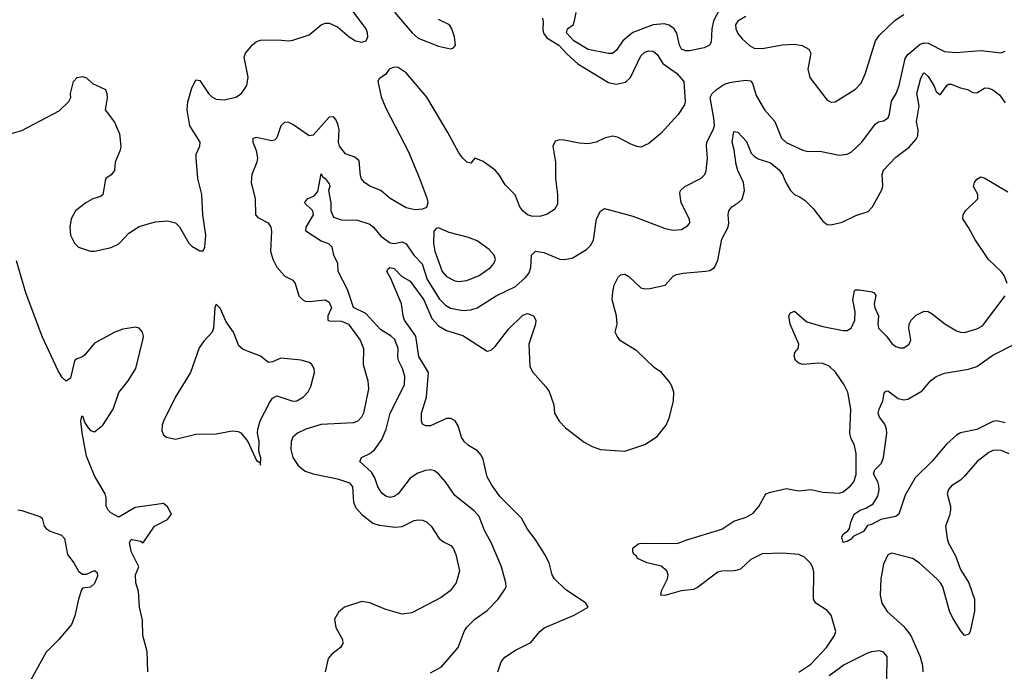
# Model space of a CAD drawing. Header units: inches. Extents: x 1694797 to 1849917, y 907313 to 1017959.
# Tile 615 of 656: x 1806460 to 1811326, y 942153 to 945375. Entities that reach past the tile are written whole.
import ezdxf

# ---------------------------------------------------------------- set-up
doc = ezdxf.new("R2010")
doc.units = ezdxf.units.IN
doc.header["$MEASUREMENT"] = 0
doc.layers.add('B8904', color=7, linetype='Continuous')
doc.layers.add('B8914', color=7, linetype='Continuous')

msp = doc.modelspace()

# ---------------------------------------------------------------- linework, layer by layer
at = {"layer": 'B8904', "color": 5}
for points, elevation in [([(1806390, 944803.9), (1806470, 944827.4), (1806655.1, 944924.9), (1806702.1, 944970), (1806712.8, 944990), (1806711.2, 945010), (1806725.6, 945070), (1806744, 945090), (1806770, 945094), (1806790, 945088.2), (1806820, 945060), (1806883.2, 945030), (1806890.2, 945010.2), (1806891.3, 944988.7), (1806882, 944930), (1806928.5, 944868.5), (1806953, 944810), (1806960.3, 944750), (1806956.5, 944730), (1806931.7, 944670), (1806928, 944630), (1806912.1, 944607.9), (1806886, 944590), (1806881.4, 944578.6), (1806870.4, 944509.6), (1806859.5, 944500.5), (1806821, 944490), (1806786, 944470), (1806736.3, 944430), (1806713.4, 944390), (1806707.7, 944350), (1806710.6, 944310), (1806730.7, 944270), (1806750, 944250.7), (1806810, 944230.6), (1806830, 944230.6), (1806912.1, 944247.9), (1806950, 944266.8), (1806999.7, 944320.3), (1807050, 944352.2), (1807130, 944375.8), (1807190, 944380.5), (1807230, 944370.5), (1807250, 944350.8), (1807296, 944270), (1807310, 944256), (1807350, 944232), (1807367.3, 944232.7), (1807375.3, 944250), (1807379.5, 944310), (1807365.1, 944410), (1807359.7, 944510), (1807340.5, 944590), (1807331.3, 944690), (1807331.8, 944710), (1807349.5, 944750.5), (1807351.2, 944770), (1807300.3, 944850), (1807287.7, 944930), (1807291.3, 944968.7), (1807310, 945037.3), (1807330, 945077.1), (1807350, 945074.4), (1807393.4, 945010), (1807410, 944993.4), (1807430, 944982.7), (1807470, 944979.1), (1807528.3, 944991.7), (1807556, 945010), (1807582, 945050), (1807589.5, 945090.5), (1807569.4, 945190), (1807575.1, 945210), (1807609.8, 945250.2), (1807630, 945266.7), (1807650, 945273.4), (1807734.9, 945274.9), (1807790, 945270.4), (1807810, 945274), (1807890, 945300.5), (1807949.6, 945350.3), (1807970, 945358), (1807990, 945358), (1808030, 945339.3), (1808087.7, 945290), (1808118.8, 945270), (1808150, 945263.6), (1808171.5, 945270), (1808179.7, 945290), (1808179.2, 945310), (1808172, 945330), (1808096.9, 945430)], 780), ([(1808312.9, 945412.9), (1808399.1, 945310), (1808430, 945283.8), (1808530, 945244), (1808588.4, 945231.6), (1808603.1, 945236.9), (1808614, 945250), (1808608.9, 945291.1), (1808596, 945330), (1808584, 945350), (1808530, 945377)], 780), ([(1809931.8, 945450), (1809889.5, 945370), (1809881.2, 945330), (1809876.7, 945263.3), (1809869.1, 945250), (1809843.3, 945236.7), (1809770, 945221.1), (1809750, 945221.5), (1809730.9, 945230), (1809720.5, 945250), (1809708, 945308), (1809694.6, 945330), (1809670, 945348.3), (1809645, 945355), (1809590, 945349.4), (1809490, 945311.9), (1809440.2, 945270), (1809410, 945225.3), (1809390, 945208.1), (1809370, 945207.9), (1809270, 945227.7), (1809198.4, 945270), (1809162.5, 945310), (1809167.9, 945330), (1809195.4, 945350), (1809202.7, 945370), (1809209.9, 945410.1)], 740), ([(1809043.1, 945383.1), (1809047.1, 945367.1), (1809045.6, 945325.6), (1809049.4, 945309.4), (1809065.1, 945285.1), (1809124.1, 945250), (1809164.9, 945204.9), (1809217.6, 945157.6), (1809370, 945065.3), (1809410, 945056.3), (1809453.5, 945066.5), (1809478.1, 945090), (1809530, 945195.8), (1809550, 945214), (1809570, 945220.8), (1809590, 945219.8), (1809610, 945202.4), (1809638.9, 945158.9), (1809706.6, 945110), (1809742, 945070), (1809749.7, 944970.3), (1809746, 944954), (1809714.2, 944905.8), (1809627.9, 944812.1), (1809570, 944763.7), (1809530, 944745.5), (1809510, 944748.4), (1809480.5, 944760.5), (1809415.1, 944795.1), (1809390, 944799.5), (1809351, 944789), (1809309.8, 944770.2), (1809270, 944761.2), (1809224.9, 944764.9), (1809150, 944780.2), (1809130, 944781.7), (1809105.7, 944774.3), (1809094, 944750), (1809107.7, 944670), (1809107.4, 944590), (1809118.5, 944510), (1809117.2, 944462.8), (1809103.1, 944436.9), (1809067.2, 944412.8), (1809030, 944402.8), (1808990, 944403.2), (1808970, 944411), (1808946, 944430), (1808932.2, 944450), (1808909.1, 944509.1), (1808859, 944559), (1808830, 944608.4), (1808810, 944630.3), (1808750, 944674.4), (1808730, 944683), (1808709.6, 944690.4), (1808690, 944666), (1808670, 944670.7), (1808650, 944690.4), (1808630, 944716.4), (1808576.6, 944816.6), (1808471.8, 944991.8), (1808370, 945112.2), (1808330, 945138.9), (1808310, 945140.4), (1808285.2, 945130), (1808270, 945106), (1808237.2, 945082.8), (1808230, 945072), (1808246.2, 944993.8), (1808270, 944936.9), (1808381.6, 944721.6), (1808434.8, 944594.8), (1808473, 944490), (1808477.1, 944470), (1808470, 944446.7), (1808450, 944437.8), (1808414.4, 944434.4), (1808370, 944444.4), (1808290, 944490.3), (1808244.4, 944530), (1808190, 944552.4), (1808163.7, 944570), (1808148.6, 944588.6), (1808143.7, 944603.7), (1808137.3, 944677.3), (1808115.4, 944695.4), (1808070, 944711.5), (1808040.7, 944750), (1808034.7, 944770), (1808038.2, 944830), (1808033.9, 944853.9), (1808022.3, 944882.3), (1808010, 944895.5), (1807990, 944894), (1807910, 944804.4), (1807890, 944800.2), (1807810, 944857.6), (1807790, 944866.7), (1807770, 944868.2), (1807750, 944850.6), (1807730, 944790.7), (1807719.8, 944780.2), (1807703.9, 944776.1), (1807630, 944792.7), (1807612.3, 944787.7), (1807612.8, 944770), (1807628.7, 944728.7), (1807635.2, 944690), (1807632.2, 944670), (1807606.3, 944610), (1807604.1, 944570), (1807624, 944490), (1807625.3, 944410), (1807636.3, 944396.3), (1807687.3, 944370), (1807701.3, 944350), (1807704.7, 944330), (1807699.8, 944230), (1807710.6, 944190.6), (1807730.8, 944150.8), (1807770, 944107.6), (1807810, 944086.6), (1807820.5, 944070), (1807838.9, 944010), (1807859.5, 943990), (1807870, 943984), (1807890, 943982.3), (1807970, 943989.8), (1807990, 943978.4), (1808001.1, 943950), (1807982.2, 943910), (1807983.4, 943890), (1807990, 943885.3), (1808050, 943884.6), (1808084.5, 943870), (1808142.7, 943790), (1808158.3, 943750), (1808156.9, 943670), (1808180.4, 943590), (1808184.5, 943550), (1808158.4, 943430), (1808149.7, 943410), (1808130.5, 943389.5), (1808110, 943382), (1807950, 943373.8), (1807874.7, 943350), (1807832.4, 943330), (1807809.9, 943310.1), (1807801.1, 943290), (1807800.4, 943250), (1807809.9, 943209.9), (1807836.6, 943170), (1807870, 943142.6), (1807910, 943128.9), (1808030, 943104.6), (1808090, 943084.1), (1808105.4, 943065.4), (1808108.8, 942990), (1808120.7, 942960.7), (1808150, 942927.7), (1808205.9, 942885.9), (1808235.8, 942875.8), (1808314.9, 942865.1), (1808350.5, 942869.5), (1808410, 942898.4), (1808430, 942902.5), (1808450, 942900.7), (1808470, 942891.9), (1808494.2, 942870), (1808533, 942810), (1808553.8, 942793.8), (1808590, 942775.5), (1808602.1, 942762.1), (1808615.5, 942730), (1808633.7, 942650), (1808617.2, 942590), (1808586.6, 942550), (1808542.7, 942517.3), (1808397.6, 942442.4), (1808350, 942435.8), (1808270, 942459.2), (1808190, 942491.8), (1808150, 942497.6), (1808065.2, 942470), (1808034.9, 942445.1), (1808016.2, 942410), (1808022.9, 942370), (1808055.1, 942310), (1808057.2, 942290), (1808045.2, 942270), (1808003, 942237), (1807984.2, 942215.8), (1807969.7, 942150.3)], 760), ([(1810000, 945352.9), (1809998.2, 945350), (1810000, 945331.5)], 760), ([(1808490, 942145.8), (1808544.4, 942175.6), (1808626.9, 942270), (1808656.8, 942350), (1808670, 942371.8), (1808709.7, 942410), (1808770, 942453.4), (1808825.1, 942510), (1808859.8, 942560.2), (1808864.4, 942570), (1808862.7, 942590), (1808841.4, 942670), (1808789.9, 942789.9), (1808756.8, 942850), (1808730, 942917.6), (1808705.8, 942945.8), (1808610, 943023), (1808563.5, 943090), (1808529.6, 943130), (1808510, 943144.4), (1808490, 943148.7), (1808466.1, 943146.1), (1808427.2, 943132.8), (1808390, 943107.8), (1808330, 943030.9), (1808310, 943016.8), (1808290, 943012.3), (1808270, 943019.1), (1808250, 943034.3), (1808230, 943065.6), (1808215.2, 943110), (1808198.4, 943138.4), (1808141.6, 943190), (1808149.3, 943210), (1808190, 943230.2), (1808212.7, 943247.3), (1808250, 943299), (1808270.4, 943350), (1808291.6, 943430), (1808362.2, 943570), (1808363.4, 943610), (1808352.4, 943650), (1808332.4, 943690), (1808328.2, 943710), (1808329.9, 943750), (1808314.2, 943794.2), (1808296.5, 943810), (1808243, 943843), (1808170, 943922.8), (1808110, 943951.8), (1808080.4, 944040.4), (1808034, 944130), (1808031.8, 944170), (1808012.2, 944210), (1808004.2, 944250), (1807987.6, 944267.6), (1807950, 944279.9), (1807873.3, 944330), (1807875.4, 944350), (1807912.6, 944410), (1807908.1, 944430), (1807867.6, 944470), (1807881.6, 944490), (1807915, 944505), (1807933.6, 944526.4), (1807950, 944612.7), (1807957.7, 944597.7), (1807970, 944590.3), (1807990, 944562.8), (1807992.3, 944550), (1807985.5, 944530), (1807998, 944470), (1807998, 944430), (1808010, 944399), (1808050, 944384.8), (1808130, 944383.6), (1808190, 944364.7), (1808209, 944349), (1808244.4, 944304.4), (1808290, 944271.1), (1808310, 944268.6), (1808350, 944276.9), (1808370, 944266.9), (1808407.8, 944210), (1808448.5, 944168.5), (1808473.1, 944090), (1808533.9, 943993.9), (1808564, 943964), (1808588.9, 943948.9), (1808650, 943936.4), (1808690, 943940.1), (1808721.3, 943950), (1808814.3, 944010), (1808910, 944056.5), (1808960, 944100), (1808977.4, 944122.6), (1808985.9, 944150), (1808990, 944210.8), (1809009.2, 944230), (1809050, 944223.6), (1809130, 944191.8), (1809150, 944188.7), (1809190, 944196), (1809261.8, 944238.2), (1809281.6, 944258.4), (1809295.5, 944284.5), (1809310, 944390.5), (1809330, 944428.4), (1809350, 944441.6), (1809490, 944403.7), (1809650, 944342.4), (1809690, 944333.8), (1809730, 944338.3), (1809762.2, 944357.7), (1809771.2, 944370), (1809771.1, 944388.9), (1809728.7, 944470), (1809722.6, 944517.4), (1809726.6, 944530), (1809747.6, 944550), (1809828.2, 944591.8), (1809845.4, 944610), (1809852.5, 944627.5), (1809859.3, 944690), (1809853.8, 944750), (1809856.5, 944770), (1809888, 944830), (1809893.4, 944850), (1809891.2, 944888.8), (1809872.7, 944990), (1809882, 945010), (1809904.3, 945030), (1809944.1, 945055.9), (1809970, 945064.9), (1810000, 945069.2)], 740), ([(1810000, 944665.7), (1809998.8, 944670), (1809991.4, 944731.4), (1809981.6, 944770), (1809990, 944822), (1810000, 944820.1)], 720), ([(1808822.2, 942150), (1808840, 942200), (1808857.9, 942222.1), (1808910, 942257.3), (1808985.5, 942294.5), (1809030.9, 942350), (1809052.7, 942367.3), (1809199.5, 942430), (1809269.2, 942470), (1809257.2, 942490), (1809156.6, 942556.6), (1809102.6, 942610), (1809092.2, 942630), (1809077.2, 942690), (1809055.4, 942730), (1809006.7, 942806.7), (1808970, 942855.1), (1808939.3, 942910), (1808834.9, 943014.9), (1808793, 943073), (1808770, 943115.1), (1808750, 943200.9), (1808741.2, 943221.2), (1808722.9, 943242.9), (1808678, 943270), (1808656, 943290), (1808644.1, 943310), (1808626.4, 943366.4), (1808612.1, 943392.1), (1808590, 943403.1), (1808570, 943403.1), (1808490, 943367.6), (1808467.3, 943367.3), (1808450, 943375.3), (1808445.1, 943390), (1808445.1, 943430), (1808471.1, 943508.9), (1808480.1, 943630), (1808432.1, 943710), (1808418.3, 943810), (1808361.9, 943890), (1808354.6, 943910), (1808346.5, 943970), (1808294.9, 944094.9), (1808274.7, 944130), (1808279.1, 944140.9), (1808289.9, 944150.1), (1808310, 944144.9), (1808347, 944107), (1808390, 944081.7), (1808456.9, 943990), (1808497.5, 943897.6), (1808530, 943861.9), (1808570, 943837.6), (1808650, 943812.7), (1808770, 943736.5), (1808790, 943740.8), (1808810, 943758.5), (1808875.2, 943844.8), (1808946.3, 943913.7), (1808970, 943921.8), (1808999.7, 943910), (1809010.1, 943890), (1809008.6, 943870), (1808976.6, 943770), (1808981.8, 943661.8), (1808993.7, 943633.7), (1809060.4, 943560.4), (1809075.9, 943535.9), (1809099.6, 943470), (1809103.1, 943430), (1809125.7, 943390), (1809157.7, 943357.7), (1809250, 943286.5), (1809290, 943264.4), (1809330, 943250.2), (1809450, 943242.3), (1809550, 943274), (1809610, 943314.4), (1809655.1, 943370), (1809671.3, 943410), (1809691.3, 943490), (1809692.6, 943532.6), (1809683.1, 943563.1), (1809670, 943586), (1809632, 943630), (1809596, 943656), (1809510, 943737.6), (1809430, 943787), (1809412.7, 943810), (1809403.7, 943830), (1809412.3, 943870), (1809409.7, 943910), (1809388.1, 943990), (1809390.6, 944029.4), (1809398.3, 944061.7), (1809417.3, 944102.7), (1809430, 944113.4), (1809450, 944116.9), (1809470, 944104.9), (1809529.5, 944049.4), (1809550, 944043.5), (1809574.6, 944045.4), (1809650, 944063), (1809690, 944107.3), (1809705.4, 944114.6), (1809738.6, 944121.4), (1809850, 944131.1), (1809870, 944135), (1809894.2, 944150), (1809910, 944186), (1809930.3, 944289.7), (1809961, 944350), (1809965.5, 944370), (1809961.5, 944410), (1809964.1, 944430), (1809979.3, 944450), (1810000, 944462.6)], 720), ([(1807093.7, 942150), (1807089.4, 942250), (1807067.9, 942330), (1807066.4, 942406.4), (1807051.3, 942470), (1807047.1, 942547.1), (1807033.7, 942590), (1807032.7, 942630), (1807048, 942670), (1807010, 942744.7), (1807003, 942790), (1807010, 942804), (1807015.3, 942804.7), (1807056.5, 942796.5), (1807070, 942788), (1807126, 942870), (1807190, 942904), (1807210.8, 942930), (1807190, 942966), (1807170, 942982), (1807030, 942962.8), (1806950, 942915.5), (1806910, 942937), (1806897, 942950), (1806887.4, 942970), (1806886.7, 943010), (1806881.6, 943030), (1806830, 943119.1), (1806790, 943216.3), (1806767.9, 943332.1), (1806762, 943390), (1806766.2, 943413.8), (1806770, 943416), (1806781.7, 943381.7), (1806797.5, 943357.5), (1806810, 943343.7), (1806830, 943337.6), (1806870, 943369.7), (1806922.4, 943450), (1806949.1, 943530.9), (1806996.5, 943590), (1807034, 943650), (1807070, 943798), (1807072.2, 943810), (1807067.3, 943830), (1807050.3, 943850.3), (1807034, 943854), (1806970, 943844.6), (1806930, 943830.3), (1806830, 943775.2), (1806782.2, 943717.7), (1806770, 943708.4), (1806741.7, 943698.3), (1806731.3, 943688.7), (1806710, 943602.8), (1806690, 943588.4), (1806670, 943605.7), (1806650, 943639.5), (1806570, 943808.4), (1806490, 944025.2), (1806443.1, 944183.1)], 760), ([(1806450, 942951.4), (1806470, 942948.7), (1806559, 942919), (1806570.3, 942910), (1806580.3, 942870), (1806590, 942859.5), (1806610, 942846.2), (1806666.3, 942826.3), (1806681.3, 942810), (1806695.8, 942730), (1806727.2, 942690), (1806750, 942648), (1806770, 942632.7), (1806790, 942634), (1806830, 942650.8), (1806842, 942642), (1806843.5, 942623.5), (1806830, 942587.6), (1806810, 942569.6), (1806770, 942563.6), (1806765, 942555), (1806750, 942509.5), (1806732.2, 942427.8), (1806715.9, 942384), (1806651.9, 942308.1), (1806590, 942248), (1806514.4, 942110)], 740), ([(1810000, 942651.4), (1809991.1, 942648.9), (1809930, 942648.5), (1809910, 942643.3), (1809810, 942567.8), (1809790, 942558), (1809729.3, 942550.7), (1809648.1, 942528.1), (1809629.2, 942530), (1809631.8, 942550), (1809662.2, 942610), (1809664.2, 942630), (1809658.2, 942650), (1809630, 942673.1), (1809560.9, 942690), (1809514, 942710), (1809506, 942726), (1809497.2, 942730), (1809490, 942742), (1809490, 942762), (1809517.2, 942782.8), (1809530, 942786.8), (1809710, 942784.4), (1809756.6, 942803.4), (1809930, 942856.3), (1809990, 942895.2), (1810000, 942898.6)], 680)]:
    msp.add_lwpolyline(points, dxfattribs=dict(at, elevation=elevation))
for points, elevation in [([(1808530, 944346.3), (1808518, 944342), (1808506.5, 944330), (1808505.2, 944270), (1808512, 944230), (1808547.5, 944130), (1808570, 944104.7), (1808610, 944083.2), (1808630, 944080.2), (1808670, 944085.4), (1808730, 944110.9), (1808786, 944150), (1808803.5, 944170), (1808811.6, 944190), (1808804.8, 944210), (1808779.5, 944239.5), (1808721.4, 944281.4), (1808677.9, 944297.9), (1808582.5, 944322.5)], 760), ([(1807430, 943968), (1807424, 943950), (1807418, 943850), (1807410.7, 943830), (1807370, 943785.2), (1807347.3, 943752.7), (1807303.8, 943630), (1807230.2, 943509.8), (1807170.3, 943390), (1807163.7, 943370), (1807162, 943342), (1807170, 943322.8), (1807186, 943310), (1807230, 943301.1), (1807330, 943324.9), (1807430, 943326.4), (1807510, 943341.5), (1807539.4, 943339.4), (1807552.3, 943332.3), (1807587.4, 943290), (1807630, 943194.8), (1807645.8, 943185.8), (1807650, 943172), (1807652.1, 943207.9), (1807641.7, 943241.7), (1807642.6, 943290), (1807635.3, 943330), (1807636.4, 943350), (1807648.5, 943391.5), (1807696.8, 943483.2), (1807710, 943503), (1807730, 943514.9), (1807810, 943488.1), (1807830, 943490.4), (1807862, 943510), (1807884.9, 943535.1), (1807898.6, 943561.4), (1807916.9, 943630), (1807915.1, 943650), (1807903.7, 943670), (1807890, 943680.7), (1807851.2, 943691.2), (1807750, 943701.3), (1807710, 943683), (1807690, 943679.6), (1807650, 943711.1), (1807563.8, 943743.8), (1807543, 943763), (1807515.8, 943830), (1807480.6, 943880.6), (1807450, 943948.7)], 780)]:
    msp.add_lwpolyline(points, close=True, dxfattribs=dict(at, elevation=elevation))
at = {"layer": 'B8914', "color": 5}
for points, elevation in [([(1810000, 945331.5), (1810000.1, 945330), (1810010, 945307.2), (1810030, 945280.4), (1810067.3, 945247.3), (1810090, 945234.6), (1810130, 945232.4), (1810230, 945251.3), (1810290, 945254.6), (1810327.4, 945247.4), (1810360.7, 945230), (1810370.3, 945210), (1810355.3, 945130), (1810364.4, 945090), (1810450, 944977.1), (1810470, 944966.7), (1810490, 944968.5), (1810590, 945031.7), (1810618.4, 945061.6), (1810640.9, 945110), (1810689, 945271), (1810710, 945299.5), (1810786.6, 945373.4), (1810830, 945401)], 760), ([(1810049.5, 945390.5), (1810010, 945368.5), (1810000, 945352.9)], 760), ([(1810000, 945069.2), (1810050, 945076.3), (1810072.6, 945072.6), (1810082, 945062), (1810100, 945000), (1810140.9, 944930), (1810192.1, 944872.1), (1810225.8, 944790), (1810248, 944768), (1810330, 944730.2), (1810350, 944725.8), (1810423.4, 944723.4), (1810510, 944706), (1810550, 944710.2), (1810570, 944720.2), (1810621.4, 944770), (1810690, 944860.9), (1810705.1, 944870), (1810730, 944875.5), (1810751.8, 944890), (1810759.6, 944910), (1810768.4, 944971.6), (1810792.4, 945010), (1810807.3, 945050), (1810836.2, 945183.8), (1810850, 945203.5), (1810910, 945254.5), (1810930, 945260.7), (1810950, 945258.5), (1811030, 945218.3), (1811086.9, 945213.1), (1811210, 945222.7), (1811310, 945212), (1811330, 945219.3)], 740), ([(1810000, 944820.1), (1810010, 944818.3), (1810052.2, 944772.2), (1810075.4, 944715.4), (1810090, 944699.8), (1810110, 944686.9), (1810170, 944666.7), (1810212.9, 944632.9), (1810230.1, 944610), (1810246.1, 944570), (1810270, 944530.3), (1810290, 944510.3), (1810318, 944498), (1810341.4, 944481.4), (1810381.1, 944441.1), (1810430, 944379.5), (1810450, 944362.7), (1810470, 944361.2), (1810525.4, 944374.6), (1810592.3, 944407.7), (1810652.8, 944427.2), (1810675, 944450), (1810722.2, 944537.8), (1810726.7, 944553.3), (1810722.2, 944610), (1810729.5, 944630.5), (1810790, 944695.5), (1810855.7, 944744.3), (1810890, 944784.6), (1810898.7, 944801.3), (1810900.8, 944830), (1810892, 944870), (1810905.7, 944950), (1810893.5, 945010), (1810913.6, 945086.4), (1810926.9, 945110), (1810930, 945112.2), (1810950, 945094.2), (1810977.2, 945050), (1810990, 945019.6), (1811010, 945003.1), (1811042.4, 945050), (1811050, 945056.3), (1811063.7, 945056.3), (1811110, 945038), (1811144.4, 945030), (1811170, 945015.9), (1811190, 945013.2), (1811230, 945037.6), (1811250, 945037.2), (1811270, 945028.6), (1811303, 945003), (1811330, 944963.8)], 720), ([(1810000, 944462.6), (1810010.8, 944469.2), (1810030, 944488.1), (1810041.9, 944530), (1810036.9, 944570), (1810009.6, 944629.6), (1810000, 944665.7)], 720), ([(1811340.8, 944070), (1811325.2, 944110), (1811310.5, 944130), (1811248.7, 944190), (1811180.2, 944290), (1811150, 944347.6), (1811121.6, 944390), (1811122.4, 944410), (1811134, 944430), (1811195.4, 944490), (1811195.6, 944510), (1811174.2, 944550), (1811179, 944570), (1811190, 944586.5), (1811210, 944598.2), (1811230, 944592), (1811343.9, 944523.9)], 680), ([(1810000, 942898.6), (1810050, 942915.5), (1810085, 942935.1), (1810112.9, 942967.1), (1810148, 943030), (1810170, 943039), (1810250, 943056.5), (1810310, 943045.2), (1810370, 943052), (1810430, 943039.4), (1810510, 943033.6), (1810530, 943040.2), (1810566.6, 943070), (1810582.7, 943090), (1810593.6, 943126.4), (1810593.8, 943230), (1810585.3, 943270), (1810567.6, 943307.6), (1810563.2, 943330), (1810567, 943450), (1810552.8, 943532.8), (1810535.6, 943570), (1810492.6, 943632.6), (1810461.4, 943661.4), (1810430, 943674.3), (1810410, 943676), (1810329.9, 943669.9), (1810310, 943676.9), (1810294.7, 943690), (1810287.3, 943712.7), (1810291.5, 943730), (1810307.3, 943750), (1810310.9, 943770), (1810267.3, 943870), (1810262, 943910), (1810270, 943926), (1810290, 943934.4), (1810350, 943880.8), (1810430, 943857.6), (1810530, 943838.5), (1810550, 943838.5), (1810570, 943850.4), (1810587.1, 943890), (1810589.1, 943930), (1810578, 943990), (1810585.4, 944034.6), (1810590, 944039.6), (1810610, 944039), (1810673.4, 944030), (1810683.7, 944023.7), (1810691, 944011), (1810683.2, 943970), (1810686.2, 943950), (1810704.2, 943910), (1810701.3, 943870), (1810705.3, 943850), (1810744, 943810), (1810770, 943774), (1810790, 943758.9), (1810810, 943752), (1810830, 943752.4), (1810856.2, 943770), (1810863.6, 943790), (1810854.3, 943850), (1810856.3, 943870), (1810866, 943890), (1810890, 943913.4), (1810930, 943933.1), (1810950, 943931.7), (1810970, 943921.1), (1811031.7, 943871.7), (1811090, 943836.5), (1811110, 943829.2), (1811130, 943829.1), (1811190, 943846.5), (1811218.3, 943861.7), (1811330.6, 944009.4)], 680), ([(1811330, 943381), (1811290, 943391.4), (1811270, 943388.3), (1811190, 943348.4), (1811110, 943331.6), (1811090, 943321.2), (1811042.1, 943277.9), (1810970, 943192.6), (1810886, 943110), (1810835.5, 943024.5), (1810805.5, 942930), (1810790, 942918.7), (1810716.1, 942903.9), (1810670, 942879.3), (1810650, 942874), (1810630, 942844.5), (1810579.8, 942820.2), (1810570, 942806), (1810550, 942794), (1810530, 942789.4), (1810523.7, 942816.3), (1810529.5, 942830.5), (1810553.2, 942846.8), (1810560.9, 942859.1), (1810567.3, 942890), (1810584.2, 942930), (1810614.5, 942950), (1810641.2, 942958.8), (1810678.7, 942981.3), (1810701.4, 943018.6), (1810707.9, 943050), (1810706.7, 943070), (1810701.4, 943090), (1810680.5, 943130), (1810686.9, 943150), (1810718.5, 943181.5), (1810729.9, 943210.1), (1810745.2, 943330), (1810743.9, 943350), (1810735, 943375), (1810709.7, 943410), (1810703.5, 943430), (1810707.4, 943450), (1810726, 943490), (1810732, 943528), (1810741.2, 943538.8), (1810750, 943540.5), (1810802.1, 943502.1), (1810830, 943494.6), (1810850, 943499), (1810920.5, 943539.5), (1810962.2, 943590), (1810990, 943611), (1811030, 943627.2), (1811150, 943646.9), (1811190, 943661), (1811270, 943716.8), (1811390, 943777.4)], 660), ([(1811350, 943228.5), (1811310, 943244.1), (1811286.6, 943246.6), (1811270, 943245), (1811250, 943235.4), (1811192.6, 943190), (1811130, 943117.6), (1811110, 943098.4), (1811065.5, 943070), (1811050, 943052.3), (1811044.2, 943030), (1811059.6, 942970), (1811059.6, 942950), (1811056.1, 942923.9), (1811036.4, 942870), (1811043.2, 942810), (1811050, 942787), (1811084.3, 942724.3), (1811110, 942656.9), (1811151.1, 942591.1), (1811178.4, 942510), (1811179.5, 942450), (1811157.3, 942350), (1811150, 942334.4), (1811130, 942330.7), (1811110, 942354), (1811070, 942419.3), (1811055, 942450), (1811022.2, 942570), (1811011, 942591), (1810992.6, 942610), (1810905.4, 942690), (1810873.3, 942710), (1810770, 942737.6), (1810750, 942729.6), (1810730, 942682.7), (1810716.5, 942610), (1810712.4, 942530), (1810721.3, 942490), (1810747.8, 942447.8), (1810830, 942374.3), (1810864.8, 942330), (1810910, 942224.2), (1810921.4, 942181.4), (1810922.8, 942150)], 680), ([(1810310.8, 942149.2), (1810370, 942188.1), (1810447.5, 942270), (1810486.3, 942330), (1810492.9, 942350), (1810469.9, 942430), (1810450, 942453.4), (1810394.2, 942490), (1810383.7, 942510), (1810384.9, 942644.9), (1810378.6, 942670), (1810368.3, 942688.3), (1810338.1, 942718.1), (1810311.2, 942731.2), (1810230, 942737.3), (1810130, 942734.6), (1810073.9, 942706.1), (1810022.3, 942657.7), (1810000, 942651.4)], 680), ([(1810746.1, 942110), (1810746.9, 942226.9), (1810730, 942248.3), (1810710, 942254.1), (1810670, 942249.9), (1810650, 942242.7), (1810534.5, 942185.5), (1810460.5, 942130)], 680)]:
    msp.add_lwpolyline(points, dxfattribs=dict(at, elevation=elevation))

doc.saveas('drawing.dxf')
